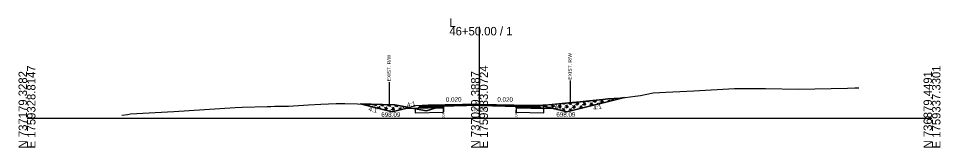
# Model space of a CAD drawing. Extents: x -26 to 4303, y -10 to 9577.
# Drawn here: x 2997.2 to 3302.8, y 6490.3 to 6533 of the extents above; entities that cross this region are included whole.
import ezdxf

# ---------------------------------------------------------------- set-up
doc = ezdxf.new("R2010")
doc.units = 0
for name, color, linetype in [('Default', 7, 'Continuous'), ('Exist CMT Pavement', 7, 'Continuous'), ('Old_Level_2', 7, 'Continuous'), ('Pattern 3', 7, 'Continuous'), ('Prop CMT Conc Surface', 7, 'Continuous'), ('Prop CMT Concrete Structures', 7, 'Continuous'), ('Prop CMT Pvmt Course 1', 7, 'Continuous'), ('Prop CMT Pvmt Course 1 CG', 7, 'Continuous'), ('Prop CMT Pvmt Course 2', 7, 'Continuous'), ('Prop CMT Pvmt Course 2 Wedge', 7, 'Continuous'), ('Prop CMT Pvmt Course 3', 7, 'Continuous'), ('Prop CMT Pvmt Surface', 7, 'Continuous'), ('Prop CMT Pvmt Surface Shoulder', 7, 'Continuous'), ('Prop CMT Pvmt Wedge Surface 1', 7, 'Continuous'), ('Prop CMT Pvmt Wedge Surface 2', 7, 'Continuous'), ('Prop CMT Pvmt Wedge Surface 3', 7, 'Continuous'), ('Prop CMT Shld Paved Course 1', 7, 'Continuous'), ('Prop CMT Shld Paved Course 2', 7, 'Continuous'), ('Prop CMT Shld Paved Course 3', 7, 'Continuous'), ('Prop CMT Slope Grass', 7, 'Continuous'), ('Prop CMT Subgrade Earthwork', 7, 'Continuous'), ('Prop Road Sect_ Recs - UC Shallow (Outline)', 7, 'Continuous'), ('Prop Shade Light', 7, 'Continuous'), ('Prop XS DDE Elevations', 7, 'Continuous'), ('Prop XS Ditch Standard Text', 7, 'Continuous'), ('Prop XS Hydro Elevations', 7, 'Continuous'), ('Prop XS SE Text', 7, 'Continuous'), ('Prop XS Side Slope Text', 7, 'Continuous'), ('Prop XS Wedging', 7, 'Continuous'), ('Scratch_Level_2', 7, 'Continuous'), ('Scratch_Level_9', 7, 'Continuous')]:
    doc.layers.add(name, color=color, linetype=linetype)

msp = doc.modelspace()

# ---------------------------------------------------------------- linework, layer by layer
at = {"layer": 'Exist CMT Pavement'}
for points in [[(3150, 6504.63), (3133, 6504.29)], [(3150, 6504.63), (3167, 6504.29)]]:
    msp.add_lwpolyline(points, dxfattribs=at)
at = {"layer": 'Old_Level_2'}
for p, q in [((3150, 6500), (3150, 6530.23)), ((3150, 6500), (3150, 6530.23)), ((3000, 6500), (3150, 6500)), ((3000, 6500), (3150, 6500)), ((3150, 6500), (3300, 6500)), ((3150, 6500), (3300, 6500))]:
    msp.add_line(p, q, dxfattribs=at)
at = {"layer": 'Pattern 3'}
for p, q in [((3177.65, 6504.91), (3177.54, 6504.51)), ((3177.88, 6504.93), (3178.14, 6504.67)), ((3179.45, 6504.83), (3180.58, 6505.13)), ((3180.08, 6505.09), (3179.89, 6504.39)), ((3179.96, 6505.08), (3180.5, 6504.55)), ((3181.81, 6504.71), (3183.02, 6505.03)), ((3182.03, 6505.25), (3182.85, 6504.43)), ((3182.53, 6505.31), (3182.25, 6504.27)), ((3183.37, 6505.4), (3183.37, 6505.39)), ((3184.17, 6504.59), (3185.37, 6504.92)), ((3184.33, 6505.2), (3185.21, 6504.31)), ((3184.93, 6505.36), (3184.61, 6504.15)), ((3185.83, 6505.66), (3185.73, 6505.27)), ((3186.07, 6505.69), (3186.33, 6505.43)), ((3186.68, 6505.08), (3187.53, 6504.23)), ((3187.29, 6505.24), (3186.98, 6504.09)), ((3187.64, 6505.59), (3188.85, 6505.92)), ((3188.29, 6505.93), (3188.08, 6505.15)), ((3188.09, 6505.91), (3188.69, 6505.31)), ((3189.04, 6504.96), (3189.32, 6504.67)), ((3189.64, 6505.12), (3189.54, 6504.73)), ((3190, 6505.47), (3191.2, 6505.8)), ((3190.16, 6506.08), (3191.04, 6505.19)), ((3190.75, 6506.19), (3190.44, 6505.03)), ((3191.6, 6506.31), (3191.56, 6506.15)), ((3192.09, 6506.38), (3192.16, 6506.31)), ((3192.52, 6505.96), (3192.91, 6505.57)), ((3193.12, 6506.12), (3192.98, 6505.59)), ((3193.47, 6506.48), (3193.61, 6506.51)), ((3194.05, 6506.53), (3193.91, 6506.03)), ((3194.17, 6506.54), (3194.52, 6506.19)), ((3195.83, 6506.36), (3197.04, 6506.68)), ((3196.3, 6506.65), (3196.49, 6506.46)), ((3196.47, 6506.66), (3196.41, 6506.45)), ((3110.67, 6504.72), (3110.66, 6504.68)), ((3110.8, 6504.72), (3110.89, 6504.62)), ((3112.45, 6504.54), (3112.94, 6504.67)), ((3113.04, 6504.67), (3112.9, 6504.12)), ((3113.08, 6504.66), (3113.49, 6504.26)), ((3113.85, 6503.9), (3113.87, 6503.87)), ((3114.45, 6504.06), (3114.37, 6503.75)), ((3114.8, 6504.42), (3115.52, 6504.61)), ((3114.89, 6503.62), (3114.89, 6503.62)), ((3115.42, 6504.61), (3115.25, 6503.98)), ((3115.37, 6504.61), (3115.85, 6504.14)), ((3116.2, 6503.78), (3116.86, 6503.13)), ((3116.33, 6503.26), (3117.25, 6503.5)), ((3116.81, 6503.95), (3116.6, 6503.19)), ((3117.16, 6504.3), (3118.11, 6504.55)), ((3117.79, 6504.56), (3117.6, 6503.86)), ((3117.66, 6504.56), (3118.21, 6504.02)), ((3118.4, 6503.06), (3119.6, 6503.39)), ((3118.56, 6503.67), (3119.44, 6502.78)), ((3119.16, 6503.83), (3118.84, 6502.63)), ((3119.52, 6504.18), (3120.72, 6504.5)), ((3119.8, 6502.43), (3119.84, 6502.38)), ((3119.94, 6504.52), (3120.56, 6503.9)), ((3120.17, 6504.52), (3119.96, 6503.74)), ((3120.4, 6502.59), (3120.31, 6502.26)), ((3120.75, 6502.94), (3121.96, 6503.27)), ((3120.81, 6502.14), (3120.84, 6502.15)), ((3120.92, 6503.55), (3121.8, 6502.66)), ((3121.52, 6503.71), (3121.2, 6502.5)), ((3121.87, 6504.06), (3122.82, 6504.32)), ((3122.28, 6504.42), (3122.92, 6503.78)), ((3122.52, 6504.37), (3122.31, 6503.62)), ((3123.11, 6502.83), (3124.32, 6503.15)), ((3123.27, 6503.43), (3123.89, 6502.81)), ((3123.88, 6503.59), (3123.65, 6502.76)), ((3124.23, 6503.94), (3124.44, 6504)), ((3124.79, 6503.94), (3124.67, 6503.5)), ((3125.06, 6503.88), (3125.27, 6503.66)), ((3125.63, 6503.31), (3125.68, 6503.26)), ((3126.23, 6503.47), (3126.21, 6503.4)), ((3162.12, 6503.89), (3162.41, 6503.59)), ((3162.55, 6504.13), (3162.41, 6503.59)), ((3162.41, 6503.59), (3163.01, 6503.76)), ((3164.1, 6503.93), (3165.08, 6504.19)), ((3164.73, 6504.19), (3164.56, 6503.55)), ((3164.61, 6504.18), (3165.15, 6503.65)), ((3166.4, 6503.67), (3167.6, 6504)), ((3166.64, 6504.19), (3167.34, 6503.49)), ((3167.1, 6504.19), (3166.91, 6503.5)), ((3168.91, 6504.18), (3169.19, 6504.26)), ((3169.13, 6504.24), (3169.18, 6504.26)), ((3169.49, 6504.27), (3169.35, 6503.74)), ((3169.49, 6504.27), (3169.48, 6504.21)), ((3169.58, 6504.27), (3169.66, 6504.2)), ((3169.58, 6504.27), (3169.95, 6503.9)), ((3171.26, 6504.07), (3172.47, 6504.39)), ((3171.73, 6504.36), (3172.31, 6503.79)), ((3171.91, 6504.38), (3171.78, 6503.9)), ((3173.27, 6503.59), (3173.25, 6503.53)), ((3173.62, 6503.95), (3174.83, 6504.27)), ((3173.79, 6504.54), (3174.67, 6503.67)), ((3174.35, 6504.59), (3174.06, 6503.5)), ((3175.02, 6503.31), (3175.32, 6503.01)), ((3175.19, 6504.67), (3175.18, 6504.62)), ((3175.62, 6503.47), (3175.49, 6502.97)), ((3175.67, 6502.93), (3176.07, 6503.03)), ((3175.98, 6503.83), (3177.18, 6504.15)), ((3176.14, 6504.43), (3177.02, 6503.55)), ((3176.74, 6504.59), (3176.42, 6503.39)), ((3177.21, 6502.59), (3178.42, 6502.91)), ((3177.38, 6503.19), (3178.26, 6502.31)), ((3177.98, 6503.36), (3177.73, 6502.41)), ((3178.33, 6503.71), (3179.54, 6504.03)), ((3178.49, 6504.31), (3179.38, 6503.43)), ((3179.1, 6504.48), (3178.78, 6503.27)), ((3179.57, 6502.47), (3180.78, 6502.8)), ((3179.73, 6503.08), (3180.37, 6502.44)), ((3180.34, 6503.24), (3180.1, 6502.37)), ((3180.69, 6503.59), (3181.9, 6503.92)), ((3180.85, 6504.2), (3181.74, 6503.31)), ((3181.46, 6504.36), (3181.13, 6503.15)), ((3182.09, 6502.96), (3182.16, 6502.88)), ((3182.69, 6503.12), (3182.66, 6503.01)), ((3183.05, 6503.47), (3184.25, 6503.8)), ((3183.21, 6504.08), (3183.95, 6503.33)), ((3183.81, 6504.24), (3183.54, 6503.23)), ((3185.56, 6503.96), (3185.74, 6503.78)), ((3186.17, 6504.12), (3186.1, 6503.87)), ((3186.52, 6504.47), (3187.73, 6504.8))]:
    msp.add_line(p, q, dxfattribs=at)
for points in [[(3171.31, 6503.33), (3171.32, 6504.01), (3179, 6502.09), (3198.02, 6506.85), (3196.63, 6506.66), (3192.59, 6506.46), (3190.83, 6506.2), (3185.32, 6505.61), (3183.37, 6505.4), (3179.64, 6505.06), (3171.91, 6504.38), (3171.03, 6504.33), (3169.02, 6504.25), (3167.69, 6504.2), (3165.53, 6504.19), (3164.3, 6504.18), (3162.44, 6504.13), (3162.43, 6504.13), (3162.12, 6504.19), (3162.12, 6503.52)], [(3110.48, 6504.72), (3121, 6502.09), (3126.79, 6503.54), (3124.87, 6503.92), (3121.91, 6504.49), (3117.82, 6504.56)], [(3135.65, 6503.47), (3138.04, 6504.16), (3138.04, 6503.52)]]:
    msp.add_lwpolyline(points, close=True, dxfattribs=at)
at = {"layer": 'Prop CMT Conc Surface'}
for points in [[(3138.04, 6504.14), (3133, 6504.04)], [(3133, 6504.04), (3133, 6503.83)], [(3133, 6503.83), (3138.04, 6503.94)], [(3138.04, 6503.94), (3138.04, 6504.14)], [(3162.12, 6503.93), (3162.12, 6504.14)], [(3162.12, 6504.14), (3167, 6504.04)], [(3167, 6503.83), (3162.12, 6503.93)], [(3167, 6504.04), (3167, 6503.83)]]:
    msp.add_lwpolyline(points, dxfattribs=at)
at = {"layer": 'Prop CMT Concrete Structures'}
for points in [[(3133, 6504.04), (3133, 6504.29)], [(3138.04, 6504.14), (3133, 6504.04)], [(3150, 6504.51), (3138.04, 6504.27)], [(3138.04, 6504.27), (3138.04, 6504.14)], [(3150, 6504.51), (3162.12, 6504.27)], [(3162.12, 6504.27), (3162.12, 6504.14)], [(3162.12, 6504.14), (3167, 6504.04)], [(3167, 6504.04), (3167, 6504.29)]]:
    msp.add_lwpolyline(points, dxfattribs=at)
at = {"layer": 'Prop CMT Pvmt Course 1'}
for points in [[(3138.04, 6503.94), (3133, 6503.83)], [(3133, 6503.83), (3133, 6503.5)], [(3133, 6503.5), (3138.04, 6503.6)], [(3138.04, 6503.6), (3138.04, 6503.94)], [(3162.12, 6503.93), (3167, 6503.83)], [(3162.12, 6503.6), (3162.12, 6503.93)], [(3167, 6503.5), (3162.12, 6503.6)], [(3167, 6503.83), (3167, 6503.5)]]:
    msp.add_lwpolyline(points, dxfattribs=at)
at = {"layer": 'Prop CMT Pvmt Course 2'}
for points in [[(3133, 6504.29), (3131, 6504.25), (3130.74, 6504)], [(3130.74, 6504), (3133, 6504.04)], [(3133, 6504.04), (3133, 6504.29)], [(3167, 6504.29), (3169, 6504.25), (3169.26, 6504)], [(3167, 6504.04), (3167, 6504.29)], [(3169.26, 6504), (3167, 6504.04)]]:
    msp.add_lwpolyline(points, dxfattribs=at)
at = {"layer": 'Prop CMT Pvmt Course 2 Wedge'}
for points in [[(3169, 6504.25), (3171, 6504.09), (3179, 6502.09), (3198.02, 6506.85)], [(3131, 6504.25), (3129, 6504.09), (3121, 6502.09), (3110.48, 6504.72)]]:
    msp.add_lwpolyline(points, dxfattribs=at)
at = {"layer": 'Prop CMT Pvmt Course 3'}
for points in [[(3133, 6504.04), (3130.74, 6504), (3130.53, 6503.79)], [(3130.53, 6503.79), (3133, 6503.83)], [(3133, 6503.83), (3133, 6504.04)], [(3167, 6504.04), (3169.26, 6504), (3169.47, 6503.79)], [(3167, 6503.83), (3167, 6504.04)], [(3169.47, 6503.79), (3167, 6503.83)]]:
    msp.add_lwpolyline(points, dxfattribs=at)
at = {"layer": 'Prop CMT Pvmt Surface'}
for points in [[(3150, 6504.38), (3133, 6504.04)], [(3133, 6504.04), (3133, 6504.29)], [(3150, 6504.38), (3167, 6504.04)], [(3167, 6504.04), (3167, 6504.29)]]:
    msp.add_lwpolyline(points, dxfattribs=at)
at = {"layer": 'Prop CMT Pvmt Surface Shoulder'}
for points in [[(3138.04, 6504.16), (3138.43, 6504.27), (3139.24, 6504.28), (3139.49, 6504.28), (3139.69, 6504.28), (3139.92, 6504.28), (3140.63, 6504.28), (3141.55, 6504.28), (3143.14, 6504.29), (3143.98, 6504.31), (3145.64, 6504.34), (3146.42, 6504.33), (3148.14, 6504.31), (3148.51, 6504.31), (3150, 6504.32)], [(3150, 6504.32), (3150.45, 6504.32), (3152.57, 6504.3), (3153.14, 6504.29), (3153.71, 6504.29), (3155.64, 6504.29), (3156.14, 6504.29), (3158.14, 6504.27), (3158.58, 6504.27), (3160.64, 6504.27), (3161.09, 6504.26), (3161.49, 6504.25), (3161.64, 6504.24), (3162.12, 6504.19)]]:
    msp.add_lwpolyline(points, dxfattribs=at)
at = {"layer": 'Prop CMT Pvmt Wedge Surface 1'}
for p, q in [((3133.02, 6503.38), (3125.53, 6503.23)), ((3138.04, 6503.48), (3133.02, 6503.38)), ((3162.12, 6503.47), (3166.98, 6503.38)), ((3166.98, 6503.38), (3174.47, 6503.23))]:
    msp.add_line(p, q, dxfattribs=at)
for points in [[(3138.04, 6503.48), (3138.04, 6504.16)], [(3162.12, 6503.47), (3162.12, 6504.19)]]:
    msp.add_lwpolyline(points, dxfattribs=at)
at = {"layer": 'Prop CMT Pvmt Wedge Surface 2'}
for points in [[(3138.04, 6504.27), (3138.43, 6504.28), (3139.24, 6504.29), (3139.49, 6504.3), (3139.69, 6504.3), (3139.92, 6504.31), (3140.63, 6504.32), (3141.55, 6504.34), (3143.14, 6504.37), (3143.98, 6504.39), (3145.64, 6504.42), (3146.42, 6504.44), (3148.14, 6504.47), (3148.51, 6504.48), (3150, 6504.51)], [(3150, 6504.38), (3148.51, 6504.35), (3148.14, 6504.35), (3146.93, 6504.32), (3146.42, 6504.33), (3145.64, 6504.34), (3143.98, 6504.31), (3143.14, 6504.29), (3141.55, 6504.28), (3140.63, 6504.28), (3139.92, 6504.28), (3139.69, 6504.28), (3139.49, 6504.28), (3139.24, 6504.28), (3138.43, 6504.27), (3138.04, 6504.16)], [(3138.04, 6504.16), (3138.04, 6504.27)], [(3150, 6504.51), (3150, 6504.38)], [(3150, 6504.51), (3150.45, 6504.5), (3152.57, 6504.46), (3153.14, 6504.45), (3153.71, 6504.43), (3155.64, 6504.4), (3156.14, 6504.39), (3158.14, 6504.35), (3158.58, 6504.34), (3160.64, 6504.3), (3161.09, 6504.29), (3161.49, 6504.28), (3161.64, 6504.28), (3162.12, 6504.27)], [(3162.12, 6504.19), (3161.64, 6504.24), (3161.49, 6504.25), (3161.09, 6504.26), (3160.64, 6504.27), (3158.58, 6504.27), (3158.14, 6504.27), (3156.14, 6504.29), (3155.64, 6504.29), (3154.78, 6504.29), (3153.71, 6504.31), (3153.14, 6504.32), (3152.57, 6504.33), (3150.45, 6504.37), (3150, 6504.38)], [(3162.12, 6504.27), (3162.12, 6504.19)]]:
    msp.add_lwpolyline(points, dxfattribs=at)
at = {"layer": 'Prop CMT Pvmt Wedge Surface 3'}
for points in [[(3146.93, 6504.32), (3148.14, 6504.35)], [(3150, 6504.32), (3148.51, 6504.31), (3148.14, 6504.31), (3146.93, 6504.32)], [(3148.14, 6504.35), (3148.51, 6504.35), (3150, 6504.38)], [(3150, 6504.38), (3150, 6504.32)], [(3150, 6504.38), (3150.45, 6504.37), (3152.57, 6504.33), (3153.14, 6504.32), (3153.71, 6504.31), (3154.78, 6504.29)], [(3154.78, 6504.29), (3153.71, 6504.29), (3153.14, 6504.29), (3152.57, 6504.3), (3150.45, 6504.32), (3150, 6504.32)]]:
    msp.add_lwpolyline(points, dxfattribs=at)
at = {"layer": 'Prop CMT Shld Paved Course 1'}
for points in [[(3133, 6503.83), (3133, 6504.29)], [(3150, 6504.17), (3133, 6503.83)], [(3150, 6504.17), (3167, 6503.83)], [(3167, 6503.83), (3167, 6504.29)]]:
    msp.add_lwpolyline(points, dxfattribs=at)
at = {"layer": 'Prop CMT Shld Paved Course 2'}
for points in [[(3133, 6504.29), (3131, 6504.25)], [(3167, 6504.29), (3169, 6504.25)]]:
    msp.add_lwpolyline(points, dxfattribs=at)
at = {"layer": 'Prop CMT Shld Paved Course 3'}
for points in [[(3150, 6504.63), (3133, 6504.29)], [(3133, 6504.29), (3133, 6504.04)], [(3133, 6504.04), (3138.04, 6504.14)], [(3138.04, 6504.27), (3150, 6504.51)], [(3138.04, 6504.14), (3138.04, 6504.27)], [(3150, 6504.38), (3150, 6504.63)], [(3150, 6504.63), (3167, 6504.29)], [(3150, 6504.51), (3150, 6504.38), (3150, 6504.38)], [(3162.12, 6504.27), (3150, 6504.51)], [(3162.12, 6504.14), (3162.12, 6504.27)], [(3167, 6504.04), (3162.12, 6504.14)], [(3167, 6504.29), (3167, 6504.04)]]:
    msp.add_lwpolyline(points, dxfattribs=at)
at = {"layer": 'Prop CMT Slope Grass'}
msp.add_lwpolyline([(3031.44, 6501.02), (3033.29, 6501.28), (3034.34, 6501.43), (3048.62, 6502.28), (3069.03, 6503.56), (3071.34, 6503.67), (3079.59, 6503.92), (3080.79, 6503.92), (3082.06, 6503.96), (3086.66, 6504), (3093.29, 6504.43), (3097.45, 6504.65), (3102.51, 6504.83), (3105.32, 6504.84), (3117.82, 6504.56), (3121.91, 6504.49), (3124.87, 6503.92), (3132.44, 6502.42), (3135.3, 6503.37), (3137.84, 6504.1), (3138.43, 6504.27), (3139.49, 6504.28), (3139.92, 6504.28), (3140.63, 6504.28), (3142.24, 6504.29), (3143.14, 6504.29), (3144.81, 6504.32), (3145.64, 6504.34), (3146.42, 6504.33), (3148.14, 6504.31), (3148.51, 6504.31), (3150, 6504.32), (3150.45, 6504.32), (3152.57, 6504.3), (3153.14, 6504.29), (3153.71, 6504.29), (3155.64, 6504.29), (3156.14, 6504.29), (3158.14, 6504.27), (3158.58, 6504.27), (3160.64, 6504.27), (3161.09, 6504.26), (3161.49, 6504.25), (3162.12, 6504.19), (3162.43, 6504.13), (3164.66, 6504.19), (3167.69, 6504.2), (3171.64, 6504.36), (3174.57, 6504.61), (3177.3, 6504.88), (3181.65, 6505.21), (3183.43, 6505.41), (3190.83, 6506.2), (3192.59, 6506.46), (3195.64, 6506.62), (3196.63, 6506.66), (3201.61, 6507.32), (3203.33, 6507.51), (3207.59, 6508.45), (3211.8, 6508.67), (3218.75, 6508.95), (3221.05, 6509.03), (3234.48, 6509.82), (3237.18, 6509.84), (3244.76, 6509.89), (3255.8, 6509.62), (3272.03, 6510.01), (3274.47, 6510.04), (3275.79, 6510.08)], dxfattribs=at)
at = {"layer": 'Prop CMT Subgrade Earthwork'}
for points in [[(3133, 6503.83), (3130.53, 6503.79), (3130.03, 6503.78), (3129.69, 6503.44)], [(3129.69, 6503.44), (3133, 6503.5)], [(3133, 6503.5), (3133, 6503.83)], [(3167, 6503.83), (3169.47, 6503.79), (3169.97, 6503.78), (3170.31, 6503.44)], [(3167, 6503.5), (3167, 6503.83)], [(3170.31, 6503.44), (3167, 6503.5)]]:
    msp.add_lwpolyline(points, dxfattribs=at)
at = {"layer": 'Prop Road Sect_ Recs - UC Shallow (Outline)'}
for points in [[(3128.72, 6501.83), (3138.07, 6502.02), (3138.04, 6503.52), (3135.65, 6503.47), (3133.99, 6502.93), (3132.44, 6502.42), (3130.52, 6502.8), (3128.71, 6503.16)], [(3162.09, 6502), (3171.28, 6501.82), (3171.31, 6503.33), (3162.24, 6503.51), (3162.12, 6503.52)]]:
    msp.add_lwpolyline(points, close=True, dxfattribs=at)
at = {"layer": 'Prop Shade Light'}
for p, q in [((3132.44, 6502.42), (3128.71, 6503.16)), ((3128.71, 6503.16), (3128.72, 6501.83)), ((3128.72, 6501.83), (3138.07, 6502.02)), ((3135.08, 6503.3), (3132.44, 6502.42)), ((3135.65, 6503.47), (3135.08, 6503.3)), ((3138.04, 6503.52), (3135.65, 6503.47)), ((3138.07, 6502.02), (3138.04, 6503.52)), ((3162.12, 6503.52), (3162.09, 6502)), ((3162.09, 6502), (3171.28, 6501.82)), ((3171.31, 6503.33), (3170.31, 6503.34)), ((3171.28, 6501.82), (3171.31, 6503.33))]:
    msp.add_line(p, q, dxfattribs=at)
msp.add_lwpolyline([(3170.31, 6503.34), (3167, 6503.4), (3162.12, 6503.52)], dxfattribs=at)
at = {"layer": 'Prop XS DDE Elevations'}
for points in [[(3195.64, 6506.62), (3196.63, 6506.66), (3198.02, 6506.85), (3179, 6502.09), (3174.47, 6503.23), (3171, 6504.09), (3169.02, 6504.25), (3171.64, 6504.36), (3174.57, 6504.61), (3177.3, 6504.88), (3181.65, 6505.21), (3183.43, 6505.41), (3190.83, 6506.2), (3192.59, 6506.46)], [(3110.48, 6504.72), (3117.82, 6504.56), (3121.91, 6504.49), (3124.87, 6503.92), (3126.79, 6503.54), (3125.53, 6503.23), (3121, 6502.09)], [(3126.79, 6503.54), (3128.1, 6503.28), (3125.53, 6503.23)], [(3132.44, 6502.42), (3135.3, 6503.37), (3135.5, 6503.43), (3133.02, 6503.38), (3128.1, 6503.28)], [(3138.04, 6503.48), (3138.04, 6504.16), (3137.84, 6504.1), (3135.5, 6503.43)], [(3138.43, 6504.27), (3139.49, 6504.28), (3139.24, 6504.28)], [(3139.49, 6504.28), (3139.92, 6504.28), (3139.69, 6504.28)], [(3144.81, 6504.32), (3145.64, 6504.34), (3143.98, 6504.31), (3143.14, 6504.29)], [(3161.49, 6504.25), (3161.64, 6504.24), (3162.12, 6504.19)], [(3162.12, 6504.19), (3162.43, 6504.13), (3164.66, 6504.19), (3167.69, 6504.2), (3169.02, 6504.25), (3171, 6504.09), (3174.47, 6503.23), (3166.98, 6503.38), (3162.12, 6503.47)]]:
    msp.add_lwpolyline(points, close=True, dxfattribs=at)
at = {"layer": 'Prop XS Ditch Standard Text'}
for p, q in [((3120, 6511.92), (3120, 6504.52)), ((3180, 6512.49), (3180, 6505.09)), ((3138.04, 6504.16), (3138.04, 6502.11)), ((3162.12, 6504.19), (3162.12, 6502.14))]:
    msp.add_line(p, q, dxfattribs=at)
at = {"layer": 'Prop XS Wedging'}
for p, q in [((3138.04, 6504.16), (3138.04, 6504.46)), ((3138.04, 6504.27), (3138.04, 6504.16)), ((3150, 6504.51), (3150, 6504.51)), ((3162.12, 6504.27), (3150, 6504.51)), ((3162.12, 6504.19), (3162.12, 6504.49)), ((3162.12, 6504.19), (3162.12, 6504.27))]:
    msp.add_line(p, q, dxfattribs=at)
for points in [[(3150, 6504.51), (3133, 6504.17)], [(3150, 6504.51), (3150, 6504.51), (3138.04, 6504.27)], [(3138.04, 6504.16), (3138.43, 6504.27), (3139.49, 6504.28), (3139.92, 6504.28), (3140.63, 6504.28), (3142.24, 6504.29), (3143.14, 6504.29), (3144.81, 6504.32), (3145.64, 6504.34), (3146.42, 6504.33), (3148.14, 6504.31), (3148.51, 6504.31), (3150, 6504.32), (3150.45, 6504.32), (3152.57, 6504.3), (3153.14, 6504.29), (3153.71, 6504.29), (3155.64, 6504.29), (3156.14, 6504.29), (3158.14, 6504.27), (3158.58, 6504.27), (3160.64, 6504.27), (3161.09, 6504.26), (3161.49, 6504.25), (3162.12, 6504.19)], [(3150, 6504.51), (3167, 6504.17)], [(3162.12, 6504.19), (3162.12, 6504.19)]]:
    msp.add_lwpolyline(points, dxfattribs=at)
at = {"layer": 'Scratch_Level_2'}
for p, q in [((3136.47, 6503.7), (3136.6, 6503.57)), ((3137.01, 6503.85), (3136.94, 6503.58)), ((3137.9, 6504.1), (3137.82, 6503.82))]:
    msp.add_line(p, q, dxfattribs=at)
at = {"layer": 'Scratch_Level_9'}
for p, q in [((3136.47, 6503.71), (3136.6, 6503.57)), ((3137.01, 6503.86), (3136.94, 6503.58)), ((3137.9, 6504.12), (3137.82, 6503.82))]:
    msp.add_line(p, q, dxfattribs=at)

# ---------------------------------------------------------------- texts
at = {"layer": 'Default'}
msp.add_text('-', height=0.0001, dxfattribs=at).set_placement((3000, 6500))
at = {"layer": 'Old_Level_2'}
for s, p in [('L', (3140, 6530.23)), ('L', (3140, 6530.23)), ('46+50.00 / 1', (3140, 6527.43)), ('46+50.00 / 1', (3140, 6527.43))]:
    msp.add_text(s, height=2.8, dxfattribs=at).set_placement(p)
for s, p in [('E 1759328.8147', (3002.8, 6490)), ('E 1759328.8147', (3002.8, 6490)), ('E 1759333.0724', (3152.8, 6490)), ('E 1759333.0724', (3152.8, 6490)), ('E 1759337.3301', (3302.8, 6490)), ('E 1759337.3301', (3302.8, 6490)), ('N 737179.3282', (3000, 6490)), ('N 737179.3282', (3000, 6490)), ('N 737029.3887', (3150, 6490)), ('N 737029.3887', (3150, 6490)), ('N 736879.4491', (3300, 6490)), ('N 736879.4491', (3300, 6490))]:
    msp.add_text(s, height=2.8, rotation=90, dxfattribs=at).set_placement(p)
at = {"layer": 'Prop CMT Pvmt Course 1 CG'}
msp.add_text('700.32', height=1, dxfattribs=at).set_placement((3147.89, 6502.32))
at = {"layer": 'Prop XS Ditch Standard Text'}
for s, height, p in [('EXIST. R/W', 1.181, (3120.59, 6512.23)), ('EXIST. R/W', 1.181, (3180.59, 6512.79)), ('EOP', 0.787, (3138.44, 6499.71)), ('EOP', 0.787, (3162.51, 6499.75))]:
    msp.add_text(s, height=height, rotation=90, dxfattribs=at).set_placement(p)
at = {"layer": 'Prop XS Hydro Elevations'}
for p in [(3117.43, 6500.45), (3175.47, 6500.51)]:
    msp.add_text('698.09', height=1.5, dxfattribs=at).set_placement(p)
at = {"layer": 'Prop XS SE Text'}
for rotation, p in [(1.1458, (3138.86, 6505.41)), (358.8542, (3155.9, 6505.52))]:
    msp.add_text('0.020', height=1.5, rotation=rotation, dxfattribs=at).set_placement(p)
at = {"layer": 'Prop XS Side Slope Text'}
for rotation, p in [(14.0362, (3126.14, 6503.6)), (345.9638, (3113.1, 6502.45)), (345.9638, (3174.44, 6503.55)), (14.0362, (3187.86, 6502.59))]:
    msp.add_text('4:1', height=1.5, rotation=rotation, dxfattribs=at).set_placement(p)

doc.saveas('drawing.dxf')
